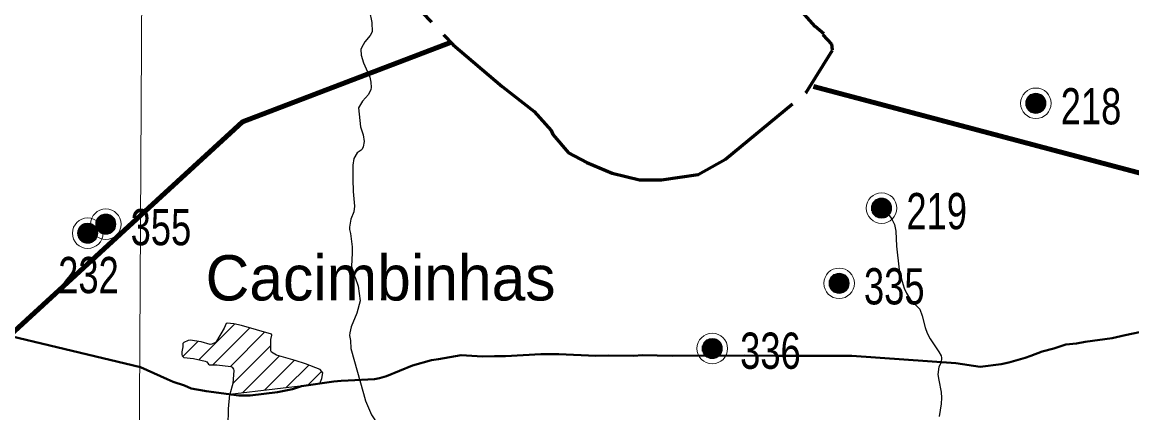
# Model space of a CAD drawing. Extents: x 553962 to 842807, y 8883888 to 9032388.
# Drawn here: x 718324 to 730580, y 8959653 to 8963964 of the extents above; entities that cross this region are included whole.
import ezdxf

# ---------------------------------------------------------------- set-up
doc = ezdxf.new("R2010")
doc.units = 0
doc.header["$LTSCALE"] = 160
doc.linetypes.add('LONG_DASH_SHORT_DASH', pattern=[9.9, 6, -1.2, 1.5, -1.2])
for name, color, linetype, lineweight in [('15', 7, 'Continuous', 25), ('2', 7, 'Continuous', 13), ('21', 7, 'Continuous', 25), ('27', 7, 'Continuous', 90), ('28', 7, 'Continuous', 13), ('32', 7, 'Continuous', 13), ('33', 7, 'Continuous', 13), ('34', 7, 'LONG_DASH_SHORT_DASH', 60)]:
    doc.layers.add(name, color=color, linetype=linetype, lineweight=lineweight)
doc.layers.add('29', color=7, linetype='Continuous')

msp = doc.modelspace()

# ---------------------------------------------------------------- linework, layer by layer
at = {"layer": '15', "lineweight": 40}
for points in [[(710551.5, 8961397.1), (711177.1, 8961501.2), (712016, 8961727.1), (712359, 8961724.2), (713550.7, 8961508.2), (716056.5, 8960938), (717193.5, 8960736.2), (719630.3, 8960157.3)], [(727488.2, 8960282.3), (728636.4, 8960199.6), (728903.4, 8960161.8), (729137.1, 8960189.3), (729219.7, 8960208.1), (729401, 8960258.8), (729465.4, 8960280.4), (729590.6, 8960330), (729719.4, 8960363), (729852.5, 8960406), (729969, 8960418.2), (730064.3, 8960434.8), (730362.8, 8960475.9), (730505.9, 8960510.9), (731000.5, 8960614.4), (731116.1, 8960622.6), (731172.1, 8960636.4), (731339.7, 8960662.3), (731644.2, 8960700.6)], [(721922.9, 8960009), (722213.7, 8960025.4), (722269.8, 8960036.4), (722349.1, 8960058.4), (722636.1, 8960173.1), (722845.7, 8960234.4), (722922.5, 8960243.5), (723174, 8960287.2), (723408.1, 8960273.8), (723541.7, 8960277.9), (723662.4, 8960276.1), (724053.4, 8960301.3), (724251.5, 8960299.1), (724661.8, 8960282.6), (724797.4, 8960284.4), (725081.1, 8960280.5), (725171.8, 8960288.1), (725504.3, 8960282.4), (725962.1, 8960286.2), (726091.1, 8960280.3), (726299.2, 8960286.3), (726645.6, 8960282.4), (727184.2, 8960282.3), (727488.2, 8960282.3)], [(719630.3, 8960157.3), (719924.9, 8960025), (719991.1, 8959995.2), (720116.1, 8959954.9), (720192.2, 8959919.6), (720337.5, 8959893.8), (720356.6, 8959891.3)], [(720356.6, 8959891.3), (720717.1, 8959843.9), (720842.5, 8959844.2), (721142.7, 8959881.7), (721309.9, 8959913.9)], [(721309.9, 8959913.9), (721410.9, 8959945.9), (721766.8, 8959996.8), (721847.5, 8960004.7), (721922.9, 8960009)]]:
    msp.add_lwpolyline(points, dxfattribs=at)
at = {"layer": '15'}
msp.add_lwpolyline([(720615.2, 8959855.5), (720600.9, 8959695.2), (720597, 8959505.1), (720630.5, 8959292.2), (720652.8, 8959055), (720632.1, 8958659.5), (720635, 8958462), (720656.1, 8958337.2), (720700.8, 8958191.8), (720743.2, 8958010.9), (720791.1, 8957885.8), (720852.6, 8957752.9), (720877.2, 8957688.2), (720888, 8957623.8), (720908.9, 8957434.4), (720919.8, 8957236.9), (720915.8, 8956822.8), (720917.5, 8956475.5), (720890.2, 8956243.7), (720885.8, 8956166.3), (720886.8, 8956088.9), (720868.9, 8955947.1), (720826.5, 8955484.8)], dxfattribs=at)
at = {"layer": '2'}
msp.add_lwpolyline([(719978.9, 9023574.5), (719561.6, 8949232.2), (719215.6, 8890710.6)], dxfattribs=at)
at = {"layer": '21'}
for points in [[(722160.4, 8964087.6), (722187, 8963962.1), (722189.1, 8963859.1), (722167.7, 8963817.5), (722110.5, 8963747.7), (722070.3, 8963681.7), (722063.8, 8963664.4), (722068.1, 8963601.1), (722094, 8963516.1), (722162.6, 8963358.1), (722176.2, 8963303.1), (722177, 8963244), (722173.6, 8963223), (722150.4, 8963167.1), (722082.2, 8963092.3), (722039.2, 8963018), (722060.5, 8962810.2), (722090.5, 8962720.7), (722103.1, 8962648.5), (722089.6, 8962588.8), (722078.8, 8962562.8), (722066.8, 8962550.6), (722025.2, 8962521.8), (721986.8, 8962458), (721978, 8962385), (721975.3, 8962231.7), (721979, 8962096), (721995.3, 8961934.2), (721985.8, 8961870.2), (721954.4, 8961789.1)], [(727765.8, 8961970.3), (727825.8, 8961899), (727865.1, 8961870.8), (727914.4, 8961812.9), (727928.9, 8961790.8), (727957, 8961730.6), (727973.7, 8961658.3), (727982.1, 8961491.7), (728008.3, 8961232.6), (728042.5, 8961100.9), (728042.5, 8961100.9)], [(721954.4, 8961789.1), (721939, 8961701.5), (721940.5, 8961675.6), (721951.9, 8961632), (721968.9, 8961483.5), (721970.5, 8961415.5), (721961.3, 8961271), (721974.8, 8961199.1), (722002.5, 8961147.9), (722036.1, 8961049.7), (722059, 8960887.1), (722022.2, 8960752.4), (721958.8, 8960603.3), (721941.3, 8960535.4), (721939.8, 8960504.4), (721952, 8960451.2), (721953.6, 8960363.9)], [(728042.5, 8961100.9), (728066.8, 8961029.4), (728091.6, 8960973.5), (728132.1, 8960907.8), (728236.6, 8960797.5), (728265.1, 8960722.4), (728295.7, 8960595), (728319, 8960531.3), (728352.9, 8960467.6), (728449.6, 8960324.9), (728474.6, 8960281.8), (728477.4, 8960259.1), (728473.9, 8960208), (728448.7, 8960159), (728438.4, 8960076.1), (728447.6, 8960012.3), (728475.3, 8959880.6), (728477.7, 8959816.9), (728475.3, 8959753.2), (728452.1, 8959613.4)], [(721953.6, 8960363.9), (722093.6, 8959865.1), (722115.4, 8959783), (722181.9, 8959629.9), (722261.1, 8959510.9)]]:
    msp.add_lwpolyline(points, dxfattribs=at)
at = {"layer": '27'}
msp.add_line((739632.7, 8959921), (727062.8, 8963254.1), dxfattribs=at)
msp.add_lwpolyline([(705081.2, 8958366.8), (705509.2, 8948874.2), (720755.9, 8962863.6), (723053.6, 8963740.6)], dxfattribs=at)
at = {"layer": '28'}
for p, q in [((720275.2, 8960238.3), (720669.5, 8960632.6)), ((720430.4, 8960181.4), (720837.9, 8960588.9)), ((720624.9, 8960163.8), (721002.1, 8960541)), ((720099, 8960274.3), (720266.6, 8960441.8)), ((720650.7, 8959977.5), (721070.7, 8960397.4)), ((720759, 8959873.6), (721166.4, 8960281)), ((720999.6, 8959902.1), (721331.6, 8960234.1)), ((721240.3, 8959930.6), (721489.4, 8960179.8)), ((721480.9, 8959959.2), (721631.3, 8960109.5))]:
    msp.add_line(p, q, dxfattribs=at)
at = {"layer": '28', "lineweight": 25}
for points in [[(721081.2, 8960508.1), (721077.4, 8960519.1), (720747.7, 8960615.2), (720662.9, 8960634.1), (720587.2, 8960643), (720575.8, 8960636.9), (720556, 8960586.9), (720470.6, 8960443.6), (720458.9, 8960430), (720418.1, 8960410.7), (720402.2, 8960408.3), (720301.9, 8960437.2), (720181, 8960453.2), (720156.1, 8960451.2), (720109.1, 8960428.1), (720098.9, 8960418.5), (720097.9, 8960382.4), (720087.7, 8960324.8), (720086.7, 8960296.8), (720091.3, 8960280.8), (720111.5, 8960263.6), (720216.2, 8960251.9), (720344.2, 8960222.5), (720362.4, 8960214), (720382.8, 8960188), (720394.4, 8960180.7), (720474.7, 8960182.3), (720628.9, 8960163.3), (720641.9, 8960157.8), (720658.4, 8960133.9), (720662.8, 8960119.5), (720650.8, 8959977.9), (720618.4, 8959856.9), (721612.4, 8959974.7)], [(721612.4, 8959974.7), (721632.5, 8960032.7), (721644.1, 8960093.2), (721614, 8960131.4), (721452.9, 8960193.9), (721340.2, 8960231.7), (721132.5, 8960290.7), (721078, 8960323.4), (721072, 8960337.7), (721069.2, 8960462.3), (721081.2, 8960508.1)]]:
    msp.add_lwpolyline(points, dxfattribs=at)
at = {"layer": '32'}
for p, q in [((725846, 8960412), (725846, 8960312)), ((725856, 8960432), (725856, 8960292)), ((725866, 8960442), (725866, 8960282)), ((725876, 8960452), (725876, 8960272)), ((725886, 8960462), (725886, 8960262)), ((725896, 8960462), (725896, 8960262)), ((725906, 8960462), (725906, 8960262)), ((725916, 8960472), (725916, 8960252)), ((725926, 8960472), (725926, 8960252)), ((725936, 8960472), (725936, 8960252)), ((725946, 8960472), (725946, 8960252)), ((725956, 8960472), (725956, 8960252)), ((725966, 8960472), (725966, 8960252)), ((725976, 8960472), (725976, 8960252)), ((725986, 8960462), (725986, 8960262)), ((725996, 8960462), (725996, 8960262)), ((726006, 8960452), (726006, 8960272)), ((726016, 8960442), (726016, 8960282)), ((726026, 8960432), (726026, 8960292)), ((726036, 8960422), (726036, 8960302)), ((726046, 8960402), (726046, 8960322)), ((725836, 8960392), (725836, 8960332))]:
    msp.add_line(p, q, dxfattribs=at)
for radius in [168.7, 111]:
    msp.add_circle((725946, 8960362), radius, dxfattribs=at)
at = {"layer": '33'}
for p, q in [((729410, 8963099), (729410, 8963039)), ((729420, 8963119), (729420, 8963019)), ((729430, 8963139), (729430, 8962999)), ((729440, 8963149), (729440, 8962989)), ((729450, 8963159), (729450, 8962979)), ((729460, 8963169), (729460, 8962969)), ((729470, 8963169), (729470, 8962969)), ((729480, 8963169), (729480, 8962969)), ((729490, 8963179), (729490, 8962959)), ((729500, 8963179), (729500, 8962959)), ((729510, 8963179), (729510, 8962959)), ((729520, 8963179), (729520, 8962959)), ((729530, 8963179), (729530, 8962959)), ((729540, 8963179), (729540, 8962959)), ((729550, 8963179), (729550, 8962959)), ((729560, 8963169), (729560, 8962969)), ((729570, 8963169), (729570, 8962969)), ((729580, 8963159), (729580, 8962979)), ((729590, 8963149), (729590, 8962989)), ((729600, 8963139), (729600, 8962999)), ((729610, 8963129), (729610, 8963009)), ((729620, 8963109), (729620, 8963029)), ((727746, 8962002), (727746, 8961822)), ((727756, 8962012), (727756, 8961812)), ((727766, 8962012), (727766, 8961812)), ((727776, 8962012), (727776, 8961812)), ((727786, 8962022), (727786, 8961802)), ((727796, 8962022), (727796, 8961802)), ((727806, 8962022), (727806, 8961802)), ((727816, 8962022), (727816, 8961802)), ((727826, 8962022), (727826, 8961802)), ((727836, 8962022), (727836, 8961802)), ((727846, 8962022), (727846, 8961802)), ((727856, 8962012), (727856, 8961812)), ((727866, 8962012), (727866, 8961812)), ((727876, 8962002), (727876, 8961822)), ((727706, 8961942), (727706, 8961882)), ((727716, 8961962), (727716, 8961862)), ((727726, 8961982), (727726, 8961842)), ((727736, 8961992), (727736, 8961832)), ((727886, 8961992), (727886, 8961832)), ((727896, 8961982), (727896, 8961842)), ((727906, 8961972), (727906, 8961852)), ((727916, 8961952), (727916, 8961872)), ((719138, 8961765), (719138, 8961705)), ((719148, 8961785), (719148, 8961685)), ((719158, 8961805), (719158, 8961665)), ((719168, 8961815), (719168, 8961655)), ((719178, 8961825), (719178, 8961645)), ((719188, 8961835), (719188, 8961635)), ((719198, 8961835), (719198, 8961635)), ((719208, 8961835), (719208, 8961635)), ((719218, 8961845), (719218, 8961625)), ((719228, 8961845), (719228, 8961625)), ((719238, 8961845), (719238, 8961625)), ((719248, 8961845), (719248, 8961625)), ((719258, 8961845), (719258, 8961625)), ((719268, 8961845), (719268, 8961625)), ((719278, 8961845), (719278, 8961625)), ((719288, 8961835), (719288, 8961635)), ((719298, 8961835), (719298, 8961635)), ((719308, 8961825), (719308, 8961645)), ((719318, 8961815), (719318, 8961655)), ((719328, 8961805), (719328, 8961665)), ((719338, 8961795), (719338, 8961675)), ((719348, 8961775), (719348, 8961695)), ((718938, 8961665), (718938, 8961605)), ((718948, 8961685), (718948, 8961585)), ((718958, 8961705), (718958, 8961565)), ((718968, 8961715), (718968, 8961555)), ((718978, 8961725), (718978, 8961545)), ((718988, 8961735), (718988, 8961535)), ((718998, 8961735), (718998, 8961535)), ((719008, 8961735), (719008, 8961535)), ((719018, 8961745), (719018, 8961525)), ((719028, 8961745), (719028, 8961525)), ((719038, 8961745), (719038, 8961525)), ((719048, 8961745), (719048, 8961525)), ((719058, 8961745), (719058, 8961525)), ((719068, 8961745), (719068, 8961525)), ((719078, 8961745), (719078, 8961525)), ((719088, 8961735), (719088, 8961535)), ((719098, 8961735), (719098, 8961535)), ((719108, 8961725), (719108, 8961545)), ((719118, 8961715), (719118, 8961555)), ((719128, 8961705), (719128, 8961565)), ((719138, 8961695), (719138, 8961575)), ((719148, 8961675), (719148, 8961595)), ((727257, 8961152), (727257, 8961012)), ((727267, 8961162), (727267, 8961002)), ((727277, 8961172), (727277, 8960992)), ((727287, 8961182), (727287, 8960982)), ((727297, 8961182), (727297, 8960982)), ((727307, 8961182), (727307, 8960982)), ((727317, 8961192), (727317, 8960972)), ((727327, 8961192), (727327, 8960972)), ((727337, 8961192), (727337, 8960972)), ((727347, 8961192), (727347, 8960972)), ((727357, 8961192), (727357, 8960972)), ((727367, 8961192), (727367, 8960972)), ((727377, 8961192), (727377, 8960972)), ((727387, 8961182), (727387, 8960982)), ((727397, 8961182), (727397, 8960982)), ((727407, 8961172), (727407, 8960992)), ((727417, 8961162), (727417, 8961002)), ((727427, 8961152), (727427, 8961012)), ((727437, 8961142), (727437, 8961022)), ((727237, 8961112), (727237, 8961052)), ((727247, 8961132), (727247, 8961032)), ((727447, 8961122), (727447, 8961042))]:
    msp.add_line(p, q, dxfattribs=at)
for centre, radius in [((729520, 8963069), 168.7), ((729520, 8963069), 111), ((727816, 8961912), 168.7), ((727816, 8961912), 111), ((719248, 8961735), 168.7), ((719048, 8961635), 168.7), ((719248, 8961735), 111), ((719048, 8961635), 111), ((727347, 8961082), 168.7), ((727347, 8961082), 111)]:
    msp.add_circle(centre, radius, dxfattribs=at)
at = {"layer": '34'}
msp.add_lwpolyline([(722178.5, 8964657), (723083.4, 8963715.2), (723625.8, 8963254.3), (723977.8, 8962977.1), (724168.2, 8962768.7), (724186.8, 8962722.9), (724359.5, 8962523.2), (724559.4, 8962414.2), (724841.1, 8962296.1), (725141, 8962223.5), (725386.8, 8962222.5), (725788.6, 8962283.2), (726090.3, 8962454.2), (726984.4, 8963189.7), (727272.9, 8963654), (727265.1, 8963720.5), (727171.4, 8963825.9), (727177.2, 8963835.7), (727083.5, 8963916.6), (726881.4, 8964145.8)], dxfattribs=at)

# ---------------------------------------------------------------- texts
at = {"layer": '29'}
msp.add_text('Cacimbinhas', height=500, dxfattribs=at).set_placement((720350.3, 8960892.5))
at = {"layer": '32', "width": 0.75}
msp.add_text('336', height=400, dxfattribs=at).set_placement((726253.8, 8960138.3))
at = {"layer": '33', "width": 0.75}
for s, p in [('218', (729794.2, 8962836.1)), ('219', (728090.2, 8961679.1)), ('355', (719522.2, 8961502.1)), ('232', (718722.1, 8960973.2)), ('335', (727621.2, 8960849.1))]:
    msp.add_text(s, height=400, dxfattribs=at).set_placement(p)

doc.saveas('drawing.dxf')
